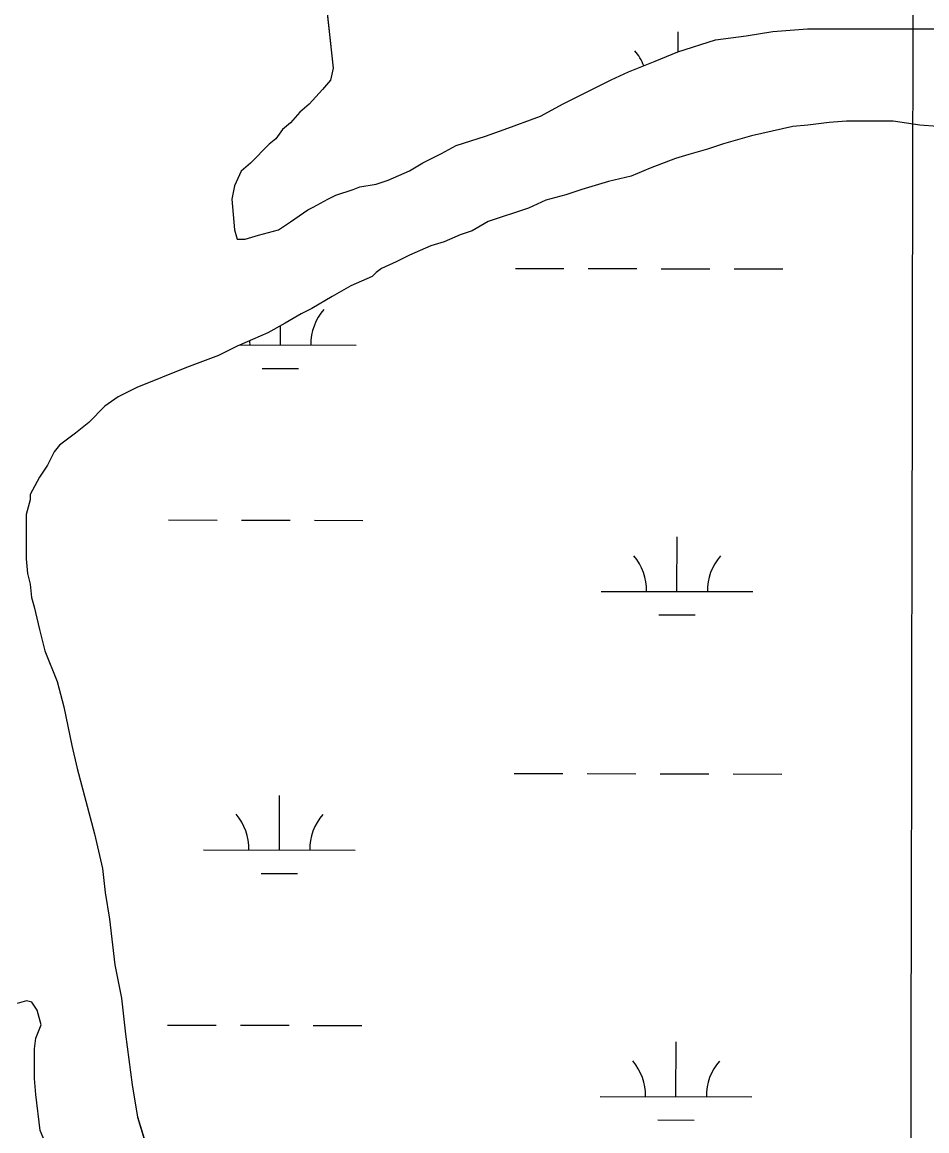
# Model space of a CAD drawing. Extents: x 3187622 to 3225504, y 800805 to 826213.
# Drawn here: x 3212185 to 3212781, y 819999 to 820729 of the extents above; entities that cross this region are included whole.
import ezdxf

# ---------------------------------------------------------------- set-up
doc = ezdxf.new("R2010")
doc.units = 0
for name, color, linetype in [('V-GRID-MAJR', 7, 'Continuous'), ('V-SITE-VEGE', 7, 'Continuous'), ('V-WETL-SWMP', 7, 'Continuous')]:
    doc.layers.add(name, color=color, linetype=linetype)

msp = doc.modelspace()

# ---------------------------------------------------------------- linework, layer by layer
at = {"layer": 'V-GRID-MAJR'}
msp.add_spline([(3212744.301, 806204.817), (3212755.758, 812263.939), (3212767.22, 818326.145), (3212778.683, 824388.39), (3212778.6890000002, 824391.435)], degree=3, dxfattribs=at)
at = {"layer": 'V-SITE-VEGE'}
for p, q in [((3212383.665, 820754.964), (3212389.873, 820698.654)), ((3212679.3510000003, 820722.665), (3212702.227, 820724.444)), ((3212702.227, 820724.444), (3212906.372, 820724.623)), ((3212616.887, 820709.4100000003), (3212641.519, 820717.3520000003)), ((3212641.519, 820717.3520000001), (3212661.755, 820720.0080000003)), ((3212661.755, 820720.0080000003), (3212679.3510000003, 820722.665)), ((3212584.34, 820696.182), (3212601.935, 820703.2370000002)), ((3212601.935, 820703.2370000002), (3212616.887, 820709.4100000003)), ((3212389.873, 820698.654), (3212388.12, 820690.732)), ((3212572.906, 820690.894), (3212584.34, 820696.182)), ((3212388.12, 820690.732), (3212382.846, 820684.5700000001)), ((3212541.242, 820675.0260000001), (3212572.906, 820690.894)), ((3212382.846, 820684.5700000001), (3212374.056, 820674.8830000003)), ((3212374.056, 820674.8830000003), (3212367.9, 820669.5970000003)), ((3212526.292, 820667.094), (3212541.242, 820675.0260000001)), ((3212367.9, 820669.5970000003), (3212361.747, 820662.552)), ((3212502.537, 820658.2760000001), (3212526.292, 820667.094)), ((3212361.747, 820662.552), (3212356.472, 820658.1490000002)), ((3212692.606, 820660.2010000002), (3212665.333, 820654.018)), ((3212702.2830000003, 820661.0900000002), (3212692.606, 820660.2010000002)), ((3212716.361, 820662.861), (3212702.2830000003, 820661.09)), ((3212727.799, 820663.752), (3212716.361, 820662.861)), ((3212758.597, 820663.779), (3212727.799, 820663.752)), ((3212776.197, 820661.1510000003), (3212758.597, 820663.7790000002)), ((3212787.637, 820660.283), (3212776.197, 820661.1510000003)), ((3212352.077, 820651.984), (3212347.682, 820648.4620000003)), ((3212356.472, 820658.1490000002), (3212352.077, 820651.984)), ((3212470.8710000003, 820647.687), (3212490.225, 820653.8640000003)), ((3212490.225, 820653.8640000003), (3212502.537, 820658.2760000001)), ((3212665.333, 820654.018), (3212646.858, 820648.7220000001)), ((3212347.682, 820648.4620000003), (3212335.3710000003, 820636.1310000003)), ((3212461.196, 820642.3990000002), (3212470.8710000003, 820647.687)), ((3212636.302, 820645.193), (3212623.986, 820641.662)), ((3212646.858, 820648.7220000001), (3212636.302, 820645.1930000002)), ((3212448.884, 820636.231), (3212461.196, 820642.3990000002)), ((3212615.1890000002, 820639.0140000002), (3212598.4760000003, 820632.8390000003)), ((3212623.986, 820641.662), (3212615.1890000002, 820639.014)), ((3212329.217, 820630.8470000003), (3212324.824, 820621.1620000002)), ((3212335.3710000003, 820636.1310000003), (3212329.217, 820630.8470000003)), ((3212426.0160000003, 820624.77), (3212440.09, 820630.943)), ((3212440.09, 820630.943), (3212448.884, 820636.231)), ((3212598.4760000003, 820632.8390000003), (3212586.161, 820627.5490000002)), ((3212407.541, 820620.3550000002), (3212418.098, 820622.1240000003)), ((3212418.098, 820622.1240000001), (3212426.0160000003, 820624.77)), ((3212571.205, 820624.017), (3212553.61, 820618.723)), ((3212586.161, 820627.5490000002), (3212571.205, 820624.0170000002)), ((3212324.824, 820621.1620000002), (3212323.073, 820612.361)), ((3212386.43, 820612.417), (3212391.7060000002, 820615.0610000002)), ((3212391.7060000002, 820615.0610000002), (3212403.142, 820618.591)), ((3212403.142, 820618.591), (3212407.541, 820620.3550000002)), ((3212543.055, 820615.194), (3212529.86, 820611.6610000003)), ((3212553.61, 820618.723), (3212543.055, 820615.194)), ((3212323.073, 820612.361), (3212324.8510000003, 820592.125)), ((3212376.753, 820607.1290000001), (3212386.43, 820612.417)), ((3212529.86, 820611.661), (3212518.424, 820606.371)), ((3212361.803, 820597.438), (3212373.235, 820605.365)), ((3212373.235, 820605.365), (3212376.753, 820607.1290000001)), ((3212518.424, 820606.371), (3212492.0330000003, 820597.55)), ((3212353.889, 820592.15), (3212361.803, 820597.438)), ((3212492.0330000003, 820597.55), (3212481.48, 820591.382)), ((3212324.8510000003, 820592.125), (3212326.616, 820585.9670000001)), ((3212326.616, 820585.9670000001), (3212331.896, 820585.971)), ((3212331.896, 820585.971), (3212340.694, 820588.6190000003)), ((3212340.694, 820588.6190000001), (3212353.889, 820592.1499999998)), ((3212473.562, 820588.7360000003), (3212463.009, 820584.3260000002)), ((3212481.48, 820591.382), (3212473.562, 820588.7360000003)), ((3212454.211, 820581.6780000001), (3212440.137, 820575.506)), ((3212463.009, 820584.326), (3212454.211, 820581.6779999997)), ((3212431.341, 820571.0980000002), (3212421.664, 820566.6910000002)), ((3212440.137, 820575.506), (3212431.341, 820571.0980000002)), ((3212418.149, 820564.047), (3212415.512, 820561.4050000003)), ((3212421.664, 820566.6910000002), (3212418.149, 820564.047)), ((3212415.512, 820561.4050000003), (3212401.438, 820555.2350000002)), ((3212401.438, 820555.2350000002), (3212389.123, 820548.183)), ((3212389.123, 820548.183), (3212375.932, 820540.253)), ((3212368.897, 820536.7270000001), (3212358.342, 820530.558)), ((3212375.932, 820540.253), (3212368.897, 820536.7270000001)), ((3212358.342, 820530.558), (3212346.9080000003, 820524.39)), ((3212346.9080000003, 820524.39), (3212326.677, 820515.573)), ((3212326.677, 820515.573), (3212314.365, 820509.402)), ((3212314.365, 820509.402), (3212293.252, 820501.462)), ((3212293.252, 820501.462), (3212260.705, 820488.236)), ((3212260.705, 820488.2360000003), (3212248.393, 820482.066)), ((3212239.599, 820475.899), (3212229.0470000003, 820465.329)), ((3212248.393, 820482.066), (3212239.599, 820475.899)), ((3212229.0470000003, 820465.329), (3212220.255, 820458.284)), ((3212220.255, 820458.284), (3212209.704, 820450.354)), ((3212209.704, 820450.3540000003), (3212206.187, 820445.951)), ((3212206.187, 820445.951), (3212201.795, 820437.149)), ((3212201.795, 820437.149), (3212196.523, 820429.225)), ((3212196.523, 820429.225), (3212190.373, 820417.7810000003)), ((3212190.373, 820417.7810000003), (3212190.375, 820414.26)), ((3212190.375, 820414.26), (3212187.7430000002, 820404.5800000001)), ((3212187.7430000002, 820404.5800000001), (3212187.77, 820375.541)), ((3212187.77, 820375.541), (3212188.659, 820365.862)), ((3212188.659, 820365.862), (3212190.424, 820358.823)), ((3212190.424, 820358.823), (3212191.311, 820350.027)), ((3212191.311, 820350.027), (3212193.076, 820343.8690000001)), ((3212193.076, 820343.8690000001), (3212196.607, 820328.912)), ((3212196.607, 820328.912), (3212200.142, 820314.836)), ((3212200.142, 820314.836), (3212208.08, 820294.604)), ((3212208.08, 820294.604), (3212212.4930000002, 820277.888)), ((3212212.4930000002, 820277.888), (3212217.796, 820252.376)), ((3212217.796, 820252.376), (3212221.328, 820237.4200000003)), ((3212221.328, 820237.4200000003), (3212232.803, 820194.313)), ((3212232.803, 820194.313), (3212238.1040000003, 820171.4370000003)), ((3212238.1040000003, 820171.4370000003), (3212239.877, 820155.6020000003)), ((3212239.877, 820155.6020000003), (3212242.531, 820138.0060000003)), ((3212242.531, 820138.0060000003), (3212246.078, 820108.091)), ((3212246.078, 820108.091), (3212250.498, 820086.095)), ((3212188.024, 820084.2830000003), (3212181.865, 820082.517)), ((3212191.544, 820083.4040000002), (3212188.024, 820084.2830000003)), ((3212195.069, 820078.1280000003), (3212191.544, 820083.4040000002)), ((3212250.498, 820086.095), (3212253.1580000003, 820062.3400000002)), ((3212197.717, 820068.452), (3212195.069, 820078.1280000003)), ((3212194.205, 820059.649), (3212197.717, 820068.452)), ((3212193.33, 820052.608), (3212194.205, 820059.649)), ((3212253.1580000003, 820062.3400000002), (3212257.586, 820028.9070000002)), ((3212193.349, 820033.2490000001), (3212193.33, 820052.608)), ((3212194.237, 820022.6910000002), (3212193.349, 820033.2490000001)), ((3212257.586, 820028.9070000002), (3212261.125, 820007.7920000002)), ((3212196.898, 819998.936), (3212194.237, 820022.6910000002)), ((3212261.125, 820007.7920000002), (3212269.95, 819978.761)), ((3212203.951, 819982.223), (3212196.898, 819998.936))]:
    msp.add_line(p, q, dxfattribs=at)
at = {"layer": 'V-WETL-SWMP'}
for p, q in [((3212616.962229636, 820709.4350930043), (3212616.9890147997, 820722.5853907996)), ((3212509.8273492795, 820566.7323356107), (3212541.827281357, 820566.6671585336)), ((3212557.827247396, 820566.6345699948), (3212589.827179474, 820566.5693929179)), ((3212605.8271455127, 820566.5368043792), (3212637.8270775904, 820566.4716273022)), ((3212653.8270436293, 820566.4390387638), (3212685.826975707, 820566.3738616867)), ((3212355.1323238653, 820516.3053122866), (3212355.157854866, 820528.8398730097)), ((3212328.484539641, 820516.3595881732), (3212405.1322177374, 820516.2034731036)), ((3212343.100918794, 820500.8987859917), (3212367.100867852, 820500.849903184)), ((3212281.489362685, 820401.0230701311), (3212313.4892947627, 820400.957893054)), ((3212329.4892608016, 820400.9253045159), (3212361.489192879, 820400.8601274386)), ((3212377.489158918, 820400.8275389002), (3212409.489090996, 820400.7623618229)), ((3212616.2380812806, 820353.911162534), (3212616.31140767, 820389.9110871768)), ((3212566.2381874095, 820354.0130017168), (3212666.237975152, 820353.8093233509)), ((3212604.2066762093, 820338.504636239), (3212628.206625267, 820338.4557534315)), ((3212509.1497421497, 820234.0580319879), (3212541.149674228, 820233.9928549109)), ((3212557.1496402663, 820233.960266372), (3212589.1495723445, 820233.8950892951)), ((3212605.149538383, 820233.8625007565), (3212637.149470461, 820233.7973236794)), ((3212653.1494364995, 820233.7647351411), (3212685.1493685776, 820233.699558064)), ((3212354.454716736, 820183.6310086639), (3212354.5280431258, 820219.6309333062)), ((3212304.4548228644, 820183.7328478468), (3212404.4546106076, 820183.5291694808)), ((3212342.4233116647, 820168.2244823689), (3212366.423260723, 820168.1755995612)), ((3212280.811755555, 820068.3487665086), (3212312.811687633, 820068.2835894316)), ((3212328.811653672, 820068.2510008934), (3212360.8115857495, 820068.1858238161)), ((3212376.8115517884, 820068.1532352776), (3212408.811483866, 820068.0880582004)), ((3212615.5604741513, 820021.2368589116), (3212615.6338005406, 820057.2367835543)), ((3212565.5605802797, 820021.3386980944), (3212665.5603680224, 820021.1350197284)), ((3212603.5290690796, 820005.8303326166), (3212627.529018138, 820005.7814498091))]:
    msp.add_line(p, q, dxfattribs=at)
for points in [[(3212383.665, 820754.964), (3212389.873, 820698.654), (3212388.12, 820690.733), (3212382.846, 820684.569), (3212374.055, 820674.882), (3212367.9, 820669.5970000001), (3212361.747, 820662.552), (3212356.471, 820658.148), (3212352.077, 820651.984), (3212347.68, 820648.461), (3212335.372, 820636.131), (3212329.217, 820630.846), (3212324.825, 820621.1630000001), (3212323.073, 820612.362), (3212324.8510000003, 820592.125), (3212326.616, 820585.9670000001), (3212331.896, 820585.971), (3212340.693, 820588.6190000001), (3212353.889, 820592.15), (3212361.803, 820597.437), (3212373.236, 820605.366), (3212376.754, 820607.1290000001), (3212386.429, 820612.417), (3212391.7060000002, 820615.061), (3212403.142, 820618.591), (3212407.54, 820620.355), (3212418.098, 820622.1240000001), (3212426.015, 820624.7710000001), (3212440.089, 820630.942), (3212448.883, 820636.23), (3212461.197, 820642.4), (3212470.872, 820647.688), (3212490.225, 820653.8640000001), (3212502.54, 820658.275), (3212526.291, 820667.095), (3212541.2430000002, 820675.027), (3212572.907, 820690.894), (3212584.341, 820696.183), (3212601.934, 820703.238), (3212616.887, 820709.411), (3212641.519, 820717.3520000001), (3212661.755, 820720.009), (3212679.3510000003, 820722.664), (3212702.228, 820724.444), (3212906.373, 820724.622)], [(3212787.6380000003, 820660.283), (3212776.198, 820661.153), (3212758.597, 820663.778), (3212727.799, 820663.751), (3212716.361, 820662.861), (3212702.2830000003, 820661.089), (3212692.605, 820660.2000000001), (3212665.332, 820654.017), (3212646.858, 820648.721), (3212636.302, 820645.192), (3212623.986, 820641.662), (3212615.1890000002, 820639.015), (3212598.4760000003, 820632.84), (3212586.161, 820627.55), (3212571.205, 820624.017), (3212553.611, 820618.7220000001), (3212543.055, 820615.193), (3212529.859, 820611.662), (3212518.424, 820606.372), (3212492.034, 820597.55), (3212481.48, 820591.381), (3212473.563, 820588.735), (3212463.008, 820584.326), (3212454.211, 820581.6780000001), (3212440.137, 820575.506), (3212431.341, 820571.099), (3212421.666, 820566.691), (3212418.149, 820564.0480000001), (3212415.511, 820561.406), (3212401.437, 820555.234), (3212389.124, 820548.184), (3212375.932, 820540.253), (3212368.896, 820536.7270000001), (3212358.342, 820530.558), (3212346.9080000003, 820524.389), (3212326.677, 820515.572), (3212314.364, 820509.402), (3212293.252, 820501.464), (3212260.7060000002, 820488.236), (3212248.392, 820482.066), (3212239.598, 820475.899), (3212229.048, 820465.3300000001), (3212220.255, 820458.283), (3212209.703, 820450.355), (3212206.187, 820445.952), (3212201.795, 820437.149), (3212196.522, 820429.225), (3212190.372, 820417.78), (3212190.376, 820414.26), (3212187.744, 820404.579), (3212187.769, 820375.541), (3212188.6580000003, 820365.862), (3212190.424, 820358.824), (3212191.311, 820350.0260000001), (3212193.077, 820343.868), (3212196.61, 820328.912), (3212200.142, 820314.836), (3212208.079, 820294.604), (3212212.4930000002, 820277.889), (3212217.795, 820252.376), (3212221.328, 820237.42), (3212232.804, 820194.313), (3212238.1040000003, 820171.439), (3212239.878, 820155.6020000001), (3212242.5330000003, 820138.006), (3212246.078, 820108.091), (3212250.497, 820086.096), (3212253.1580000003, 820062.34), (3212257.5870000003, 820028.907), (3212261.125, 820007.791), (3212269.95, 819978.761)], [(3212203.951, 819982.223), (3212196.897, 819998.936), (3212194.237, 820022.692), (3212193.348, 820033.25), (3212193.3310000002, 820052.609), (3212194.204, 820059.649), (3212197.717, 820068.452), (3212195.068, 820078.1290000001), (3212191.544, 820083.405), (3212188.023, 820084.282), (3212181.865, 820082.517)]]:
    msp.add_lwpolyline(points, dxfattribs=at)
for centre, radius, start, end in [((3212561.6738366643, 820687.1727862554), 35.246287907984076, 21.731024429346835, 40.655139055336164), ((3212410.376109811, 820516.6675965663), 35.24628790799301, 139.1114777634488, 180.65513609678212), ((3212299.89047212, 820516.8926323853), 35.246287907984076, 359.11148072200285, 3.794333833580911), ((3212560.9962295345, 820354.4984826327), 35.246287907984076, 359.11148072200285, 40.655139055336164), ((3212671.481867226, 820354.2734468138), 35.24628790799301, 139.1114777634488, 180.65513609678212), ((3212299.212864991, 820184.2183287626), 35.246287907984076, 359.11148072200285, 40.655139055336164), ((3212409.6985026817, 820183.9932929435), 35.24628790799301, 139.1114777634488, 180.65513609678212), ((3212560.318622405, 820021.8241790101), 35.246287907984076, 359.11148072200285, 40.655139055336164), ((3212670.804260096, 820021.5991431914), 35.24628790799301, 139.1114777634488, 180.65513609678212)]:
    msp.add_arc(centre, radius, start, end, dxfattribs=at)

doc.saveas('drawing.dxf')
